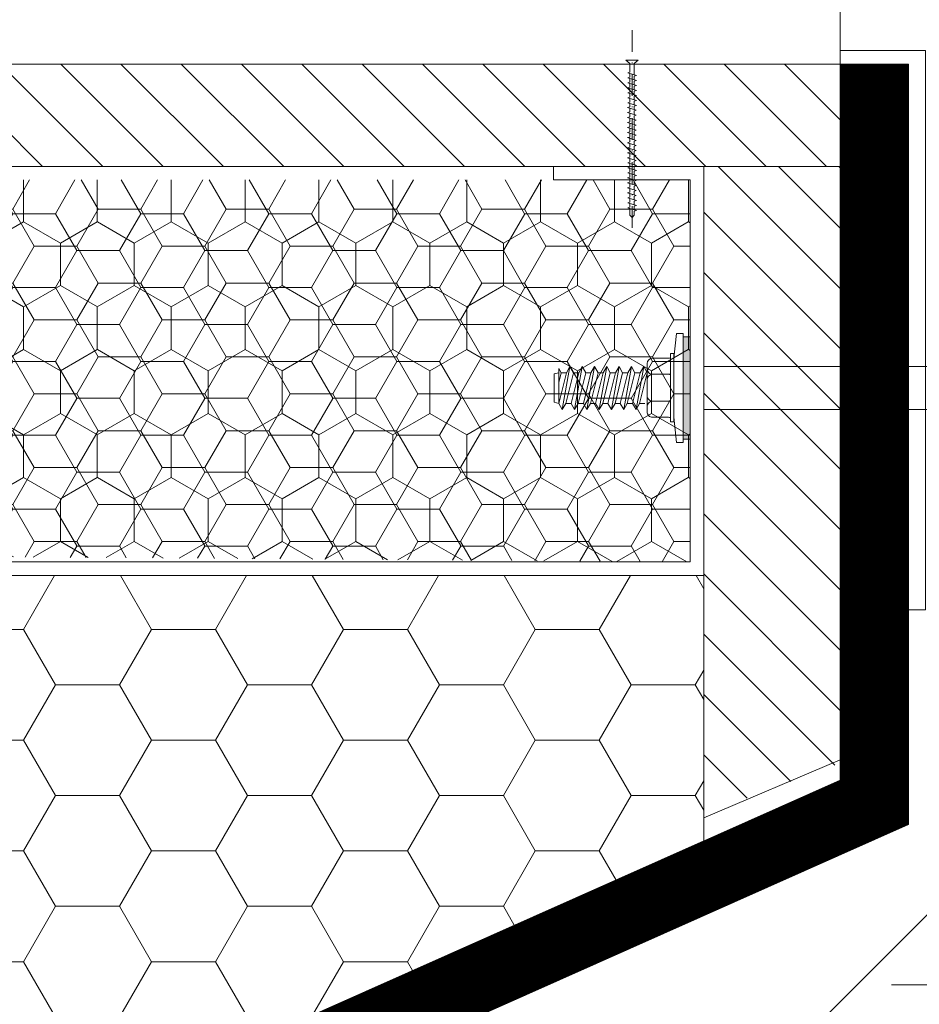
# Model space of a CAD drawing. Header units: millimetres. Extents: x -916886 to 3713765, y -2985421 to 1675785.
# Tile 84 of 656: x -31480 to -31348, y 88170 to 88314. Entities that reach past the tile are written whole.
import ezdxf

# ---------------------------------------------------------------- set-up
doc = ezdxf.new("R2010")
doc.units = ezdxf.units.MM
doc.linetypes.add('CARKOVANA', pattern=[5, 3, -2])
doc.linetypes.add('DASHDOT', pattern=[25.4, 12.7, -6.35, 0, -6.35])
doc.layers.add('_____detaily', color=1, linetype='Continuous')
for name, color, linetype, lineweight in [('A99_N_kce-pohl', 1, 'Continuous', 9), ('A99_N_kce-rez-sil', 6, 'Continuous', 18), ('A99_N_kce-rez-ten', 1, 'Continuous', 9), ('A99_N_kce-rez-ten @ 200 VP1', 1, 'Continuous', 9), ('A99_N_kce-rez-ten @ 200 VP10', 1, 'Continuous', 9), ('A99_N_kce-rez-ten @ 200 VP11', 1, 'Continuous', 9), ('A99_N_kce-rez-ten @ 200 VP12', 1, 'Continuous', 9), ('A99_N_kce-rez-ten @ 200 VP13', 1, 'Continuous', 9), ('A99_N_kce-rez-ten @ 200 VP14', 1, 'Continuous', 9), ('A99_N_kce-rez-ten @ 200 VP15', 1, 'Continuous', 9), ('A99_N_kce-rez-ten @ 200 VP16', 1, 'Continuous', 9), ('A99_N_kce-rez-ten @ 200 VP17', 1, 'Continuous', 9), ('A99_N_kce-rez-ten @ 200 VP18', 1, 'Continuous', 9), ('A99_N_kce-rez-ten @ 200 VP19', 1, 'Continuous', 9), ('A99_N_kce-rez-ten @ 200 VP2', 1, 'Continuous', 9), ('A99_N_kce-rez-ten @ 200 VP20', 1, 'Continuous', 9), ('A99_N_kce-rez-ten @ 200 VP21', 1, 'Continuous', 9), ('A99_N_kce-rez-ten @ 200 VP22', 1, 'Continuous', 9), ('A99_N_kce-rez-ten @ 200 VP23', 1, 'Continuous', 9), ('A99_N_kce-rez-ten @ 200 VP24', 1, 'Continuous', 9), ('A99_N_kce-rez-ten @ 200 VP25', 1, 'Continuous', 9), ('A99_N_kce-rez-ten @ 200 VP26', 1, 'Continuous', 9), ('A99_N_kce-rez-ten @ 200 VP27', 1, 'Continuous', 9), ('A99_N_kce-rez-ten @ 200 VP28', 1, 'Continuous', 9), ('A99_N_kce-rez-ten @ 200 VP3', 1, 'Continuous', 9), ('A99_N_kce-rez-ten @ 200 VP31', 1, 'Continuous', 9), ('A99_N_kce-rez-ten @ 200 VP32', 1, 'Continuous', 9), ('A99_N_kce-rez-ten @ 200 VP33', 1, 'Continuous', 9), ('A99_N_kce-rez-ten @ 200 VP34', 1, 'Continuous', 9), ('A99_N_kce-rez-ten @ 200 VP35', 1, 'Continuous', 9), ('A99_N_kce-rez-ten @ 200 VP36', 1, 'Continuous', 9), ('A99_N_kce-rez-ten @ 200 VP37', 1, 'Continuous', 9), ('A99_N_kce-rez-ten @ 200 VP38', 1, 'Continuous', 9), ('A99_N_kce-rez-ten @ 200 VP39', 1, 'Continuous', 9), ('A99_N_kce-rez-ten @ 200 VP4', 1, 'Continuous', 9), ('A99_N_kce-rez-ten @ 200 VP40', 1, 'Continuous', 9), ('A99_N_kce-rez-ten @ 200 VP41', 1, 'Continuous', 9), ('A99_N_kce-rez-ten @ 200 VP42', 1, 'Continuous', 9), ('A99_N_kce-rez-ten @ 200 VP43', 1, 'Continuous', 9), ('A99_N_kce-rez-ten @ 200 VP44', 1, 'Continuous', 9), ('A99_N_kce-rez-ten @ 200 VP45', 1, 'Continuous', 9), ('A99_N_kce-rez-ten @ 200 VP47', 1, 'Continuous', 9), ('A99_N_kce-rez-ten @ 200 VP48', 1, 'Continuous', 9), ('A99_N_kce-rez-ten @ 200 VP49', 1, 'Continuous', 9), ('A99_N_kce-rez-ten @ 200 VP50', 1, 'Continuous', 9), ('A99_N_kce-rez-ten @ 200 VP6', 1, 'Continuous', 9), ('A99_N_kce-rez-ten @ 200 VP7', 1, 'Continuous', 9), ('A99_N_kce-rez-ten @ 200 VP8', 1, 'Continuous', 9), ('A99_N_kce-rez-ten @ 200 VP9', 1, 'Continuous', 9), ('A99_N_kce-rez-ten @ 200 VPModel', 1, 'Continuous', 9), ('A99_N_sraf', 252, 'Continuous', 0), ('A99_N_znaceni 200', 5, 'Continuous', 5)]:
    doc.layers.add(name, color=color, linetype=linetype, lineweight=lineweight)
pattern_1 = [(270, (173200, 1144337.5), (5.41265875, -9.375), [6.25, -12.5]), (30, (173200, 1144337.5), (5.412658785, 9.37499998), [6.25, -12.5]), (330, (173200, 1144337.5), (10.825317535, -2e-08), [-12.5, 6.25])]
pattern_2 = [(180, (1144337.5, -173200), (-9.375, -5.41265875), [6.25, -12.5]), (300, (1144337.5, -173200), (9.37499998, -5.412658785), [6.25, -12.5]), (240, (1144337.5, -173200), (-2e-08, -10.825317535), [-12.5, 6.25])]
pattern_3 = [(1e-14, (-1144337.5, 173200), (9.375, 5.41265875), [6.25, -12.5]), (120, (-1144337.5, 173200), (-9.37499998, 5.412658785), [6.25, -12.5]), (60, (-1144337.5, 173200), (2e-08, 10.825317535), [-12.5, 6.25])]

# ---------------------------------------------------------------- blocks, each defined once
blk = doc.blocks.new('Befestiger_gross')
at = {"layer": '_____detaily', "linetype": 'Continuous', "lineweight": -2}
for p, q in [((0.53, 0.5), (0, 0)), ((0.53, 0.5), (0, 0)), ((0.53, -0.51), (0, 0)), ((0.53, -0.51), (0, 0)), ((2.14, 0.5), (0.53, 0.5)), ((2.14, 0.5), (0.53, 0.5)), ((0.57, 0.5), (0.56, 0.5)), ((0.56, 0.5), (0.56, 0.5)), ((0.57, 0.5), (0.56, 0.5)), ((0.56, 0.5), (0.56, 0.5)), ((1.67, -1.02), (2.31, 1.02)), ((2.31, 1.01), (2.14, 0.5)), ((2.31, 1.01), (2.46, 0.5)), ((2.31, 1.01), (2.46, 0.5)), ((3.33, 0.5), (2.46, 0.5)), ((3.33, 0.5), (2.46, 0.5)), ((2.86, -1.02), (3.49, 1.02)), ((3.49, 1.01), (3.33, 0.5)), ((3.49, 1.01), (3.65, 0.5)), ((3.49, 1.01), (3.65, 0.5)), ((4.52, 0.5), (3.65, 0.5)), ((4.52, 0.5), (3.65, 0.5)), ((4.04, -1.02), (4.68, 1.02)), ((4.52, 0.5), (4.68, 1.01)), ((4.68, 1.01), (4.83, 0.51)), ((4.68, 1.01), (4.83, 0.51)), ((5.69, 0.51), (4.83, 0.51)), ((5.69, 0.51), (4.83, 0.51)), ((5.22, -0.99), (5.86, 1.05)), ((5.69, 0.51), (5.86, 1.04)), ((5.86, 1.04), (6.02, 0.52)), ((5.86, 1.04), (6.02, 0.52)), ((6.88, 0.52), (6.02, 0.52)), ((6.02, 0.52), (6.02, 0.52)), ((6.88, 0.52), (6.02, 0.52)), ((6.02, 0.52), (6.02, 0.52)), ((6.41, -0.99), (7.05, 1.05)), ((6.88, 0.52), (7.05, 1.04)), ((7.05, 1.04), (7.2, 0.52)), ((7.05, 1.04), (7.2, 0.52)), ((8.07, 0.52), (7.2, 0.52)), ((8.07, 0.52), (7.2, 0.52)), ((7.59, -0.99), (8.23, 1.05)), ((8.07, 0.52), (8.23, 1.04)), ((8.23, 1.04), (8.39, 0.52)), ((8.23, 1.04), (8.39, 0.52)), ((9.26, 0.52), (8.39, 0.52)), ((9.26, 0.52), (8.39, 0.52)), ((8.78, -0.99), (9.42, 1.05)), ((9.26, 0.52), (9.42, 1.04)), ((9.42, 1.04), (9.58, 0.52)), ((9.42, 1.04), (9.58, 0.52)), ((10.46, 0.52), (9.58, 0.52)), ((10.46, 0.52), (9.58, 0.52)), ((9.98, -1.02), (10.62, 1.02)), ((10.62, 1.01), (10.46, 0.52)), ((10.62, 1.01), (10.77, 0.5)), ((10.62, 1.01), (10.77, 0.5)), ((11.64, 0.5), (10.77, 0.5)), ((11.64, 0.5), (10.77, 0.5)), ((11.16, -1.02), (11.8, 1.02)), ((11.8, 1.01), (11.64, 0.5)), ((11.8, 1.01), (11.96, 0.5)), ((11.8, 1.01), (11.96, 0.5)), ((12.83, 0.5), (11.96, 0.5)), ((12.83, 0.5), (11.96, 0.5)), ((12.35, -1.02), (12.99, 1.02)), ((12.99, 1.01), (12.83, 0.5)), ((12.99, 1.01), (13.14, 0.51)), ((12.99, 1.01), (13.14, 0.51)), ((14, 0.51), (13.14, 0.51)), ((14, 0.51), (13.14, 0.51)), ((13.53, -0.99), (14.17, 1.05)), ((14.17, 1.04), (14, 0.51)), ((14.17, 1.04), (14.32, 0.52)), ((14.17, 1.04), (14.32, 0.52)), ((15.19, 0.52), (14.32, 0.52)), ((14.32, 0.52), (14.32, 0.52)), ((15.19, 0.52), (14.32, 0.52)), ((14.32, 0.52), (14.32, 0.52)), ((14.72, -0.99), (15.36, 1.05)), ((15.36, 1.04), (15.19, 0.52)), ((15.36, 1.04), (15.51, 0.52)), ((15.36, 1.04), (15.51, 0.52)), ((16.38, 0.52), (15.51, 0.52)), ((16.38, 0.52), (15.51, 0.52)), ((15.9, -0.99), (16.54, 1.05)), ((16.54, 1.04), (16.38, 0.52)), ((16.54, 1.04), (16.7, 0.52)), ((16.54, 1.04), (16.7, 0.52)), ((17.57, 0.52), (16.7, 0.52)), ((17.57, 0.52), (16.7, 0.52)), ((17.09, -0.99), (17.73, 1.05)), ((17.73, 1.04), (17.57, 0.52)), ((17.73, 1.04), (17.89, 0.52)), ((17.73, 1.04), (17.89, 0.52)), ((18.75, 0.52), (17.89, 0.52)), ((18.75, 0.52), (17.89, 0.52)), ((18.28, -0.99), (18.92, 1.05)), ((18.92, 1.04), (18.75, 0.52)), ((18.92, 1.04), (19.07, 0.54)), ((18.92, 1.04), (19.07, 0.54)), ((19.95, 0.54), (19.07, 0.54)), ((19.95, 0.54), (19.07, 0.54)), ((19.47, -0.98), (20.11, 1.06)), ((20.11, 1.05), (19.95, 0.54)), ((20.11, 1.05), (20.27, 0.54)), ((20.11, 1.05), (20.27, 0.54)), ((21.14, 0.54), (20.27, 0.54)), ((20.27, 0.54), (20.27, 0.54)), ((21.14, 0.54), (20.27, 0.54)), ((20.27, 0.54), (20.27, 0.54)), ((20.66, -0.98), (21.3, 1.06)), ((21.3, 1.05), (21.14, 0.54)), ((21.3, 1.05), (21.46, 0.54)), ((21.3, 1.05), (21.46, 0.54)), ((22.32, 0.54), (21.46, 0.54)), ((22.32, 0.54), (21.46, 0.54)), ((21.85, -0.98), (22.49, 1.06)), ((22.49, 1.05), (22.32, 0.54)), ((22.49, 1.05), (22.64, 0.54)), ((22.49, 1.05), (22.64, 0.54)), ((23.51, 0.54), (22.64, 0.54)), ((23.51, 0.54), (22.64, 0.54)), ((23.04, -0.98), (23.67, 1.06)), ((23.67, 1.05), (23.51, 0.54)), ((23.67, 1.05), (23.83, 0.54)), ((23.67, 1.05), (23.83, 0.54)), ((24.7, 0.54), (23.83, 0.54)), ((24.7, 0.54), (23.83, 0.54)), ((24.22, -0.98), (24.86, 1.06)), ((24.86, 1.05), (24.7, 0.54)), ((24.86, 1.05), (25.02, 0.54)), ((24.86, 1.05), (25.02, 0.54)), ((25.88, 0.54), (25.02, 0.54)), ((25.88, 0.54), (25.02, 0.54)), ((25.41, -0.99), (26.05, 1.06)), ((26.05, 1.05), (25.88, 0.54)), ((26.05, 1.05), (26.2, 0.54)), ((26.05, 1.05), (26.2, 0.54)), ((27.04, 0.54), (26.2, 0.54)), ((27.04, 0.54), (26.2, 0.54)), ((26.55, -1.02), (27.19, 1.03)), ((27.19, 1.02), (27.04, 0.54)), ((27.19, 1.02), (27.34, 0.5)), ((27.19, 1.02), (27.34, 0.5)), ((28.21, 0.5), (27.34, 0.5)), ((28.21, 0.5), (27.34, 0.5)), ((27.74, -1.02), (28.38, 1.03)), ((28.38, 1.02), (28.21, 0.5)), ((28.38, 1.02), (28.53, 0.5)), ((28.38, 1.02), (28.53, 0.5)), ((29.4, 0.5), (28.53, 0.5)), ((28.53, 0.5), (28.53, 0.5)), ((29.4, 0.5), (28.53, 0.5)), ((28.53, 0.5), (28.53, 0.5)), ((28.92, -1.02), (29.56, 1.03)), ((29.56, 1.02), (29.4, 0.5)), ((29.56, 1.02), (29.72, 0.5)), ((29.56, 1.02), (29.72, 0.5)), ((30.59, 0.5), (29.72, 0.5)), ((30.59, 0.5), (29.72, 0.5)), ((30.11, -1.02), (30.75, 1.03)), ((30.75, 1.02), (30.59, 0.5)), ((30.75, 1.02), (30.91, 0.5)), ((30.75, 1.02), (30.91, 0.5)), ((31.77, 0.5), (30.91, 0.5)), ((31.77, 0.5), (30.91, 0.5)), ((31.3, -1.02), (31.94, 1.03)), ((31.94, 1.02), (31.77, 0.5)), ((31.94, 1.02), (32.09, 0.5)), ((31.94, 1.02), (32.09, 0.5)), ((32.96, 0.5), (32.09, 0.5)), ((32.96, 0.5), (32.09, 0.5)), ((32.49, -1.02), (33.12, 1.03)), ((33.12, 1.02), (32.96, 0.5)), ((33.12, 1.02), (33.28, 0.5)), ((33.12, 1.02), (33.28, 0.5)), ((34.15, 0.5), (33.28, 0.5)), ((34.15, 0.5), (33.28, 0.5)), ((33.67, -1.02), (34.31, 1.03)), ((34.31, 1.02), (34.15, 0.5)), ((34.31, 1.02), (34.47, 0.5)), ((34.31, 1.02), (34.47, 0.5)), ((36.49, 0.5), (34.47, 0.5)), ((36.49, 0.5), (34.47, 0.5)), ((36.49, 0.5), (37.27, 1.44)), ((36.49, 0.5), (37.27, 1.44)), ((37.27, -1.44), (37.27, 1.44)), ((37.27, -1.44), (37.27, 1.44)), ((1.51, -0.51), (0.53, -0.51)), ((1.51, -0.51), (0.53, -0.51)), ((1.51, -0.51), (1.67, -1.02)), ((1.51, -0.51), (1.67, -1.02)), ((1.67, -1.02), (1.83, -0.51)), ((2.7, -0.51), (1.83, -0.51)), ((2.7, -0.51), (1.83, -0.51)), ((2.7, -0.51), (2.85, -1.02)), ((2.7, -0.51), (2.85, -1.02)), ((2.85, -1.02), (3.01, -0.51)), ((3.89, -0.51), (3.01, -0.51)), ((3.89, -0.51), (3.01, -0.51)), ((3.89, -0.51), (4.04, -1.02)), ((3.89, -0.51), (4.04, -1.02)), ((4.21, -0.49), (4.04, -1.02)), ((5.06, -0.49), (4.21, -0.49)), ((5.06, -0.49), (4.21, -0.49)), ((5.06, -0.49), (5.22, -0.99)), ((5.06, -0.49), (5.22, -0.99)), ((5.38, -0.49), (5.22, -0.99)), ((6.25, -0.49), (5.38, -0.49)), ((6.25, -0.49), (5.38, -0.49)), ((6.25, -0.49), (6.4, -0.99)), ((6.25, -0.49), (6.4, -0.99)), ((6.57, -0.49), (6.4, -0.99)), ((7.44, -0.49), (6.57, -0.49)), ((7.44, -0.49), (6.57, -0.49)), ((7.44, -0.49), (7.59, -0.99)), ((7.44, -0.49), (7.59, -0.99)), ((7.75, -0.49), (7.59, -0.99)), ((8.63, -0.49), (7.75, -0.49)), ((8.63, -0.49), (7.75, -0.49)), ((8.63, -0.49), (8.78, -0.99)), ((8.63, -0.49), (8.78, -0.99)), ((8.94, -0.49), (8.78, -0.99)), ((9.81, -0.49), (8.94, -0.49)), ((9.81, -0.49), (8.94, -0.49)), ((9.81, -0.49), (9.97, -1.02)), ((9.81, -0.49), (9.97, -1.02)), ((10.14, -0.51), (9.97, -1.02)), ((11.01, -0.51), (10.14, -0.51)), ((11.01, -0.51), (10.14, -0.51)), ((11.01, -0.51), (11.16, -1.02)), ((11.01, -0.51), (11.16, -1.02)), ((11.32, -0.51), (11.16, -1.02)), ((12.19, -0.51), (11.32, -0.51)), ((12.19, -0.51), (11.32, -0.51)), ((12.19, -0.51), (12.35, -1.02)), ((12.19, -0.51), (12.35, -1.02)), ((12.54, -0.49), (12.35, -1.02)), ((13.37, -0.49), (12.54, -0.49)), ((13.37, -0.49), (12.54, -0.49)), ((13.37, -0.49), (13.53, -0.99)), ((13.37, -0.49), (13.53, -0.99)), ((13.69, -0.49), (13.53, -0.99)), ((14.56, -0.49), (13.69, -0.49)), ((14.56, -0.49), (13.69, -0.49)), ((14.56, -0.49), (14.71, -0.99)), ((14.56, -0.49), (14.71, -0.99)), ((14.88, -0.49), (14.71, -0.99)), ((15.75, -0.49), (14.88, -0.49)), ((15.75, -0.49), (14.88, -0.49)), ((15.75, -0.49), (15.9, -0.99)), ((15.75, -0.49), (15.9, -0.99)), ((16.06, -0.49), (15.9, -0.99)), ((16.93, -0.49), (16.06, -0.49)), ((16.93, -0.49), (16.06, -0.49)), ((16.93, -0.49), (17.09, -0.99)), ((16.93, -0.49), (17.09, -0.99)), ((17.25, -0.49), (17.09, -0.99)), ((18.12, -0.49), (17.25, -0.49)), ((18.12, -0.49), (17.25, -0.49)), ((18.12, -0.49), (18.28, -0.99)), ((18.12, -0.49), (18.28, -0.99)), ((18.44, -0.47), (18.28, -0.99)), ((19.32, -0.47), (18.44, -0.47)), ((19.32, -0.47), (18.44, -0.47)), ((19.32, -0.47), (19.47, -0.98)), ((19.32, -0.47), (19.47, -0.98)), ((19.63, -0.47), (19.47, -0.98)), ((20.5, -0.47), (19.63, -0.47)), ((20.5, -0.47), (19.63, -0.47)), ((20.5, -0.47), (20.66, -0.98)), ((20.5, -0.47), (20.66, -0.98)), ((20.82, -0.47), (20.66, -0.98)), ((21.69, -0.47), (20.82, -0.47)), ((21.69, -0.47), (20.82, -0.47)), ((21.69, -0.47), (21.85, -0.98)), ((21.69, -0.47), (21.85, -0.98)), ((22.01, -0.47), (21.85, -0.98)), ((22.88, -0.47), (22.01, -0.47)), ((22.88, -0.47), (22.01, -0.47)), ((22.88, -0.47), (23.03, -0.98)), ((22.88, -0.47), (23.03, -0.98)), ((23.19, -0.47), (23.03, -0.98)), ((24.07, -0.47), (23.19, -0.47)), ((24.07, -0.47), (23.19, -0.47)), ((24.07, -0.47), (24.22, -0.98)), ((24.07, -0.47), (24.22, -0.98)), ((24.38, -0.47), (24.22, -0.98)), ((25.25, -0.47), (24.38, -0.47)), ((25.25, -0.47), (24.38, -0.47)), ((25.25, -0.47), (25.41, -0.98)), ((25.25, -0.47), (25.41, -0.98)), ((25.56, -0.51), (25.41, -0.98)), ((26.39, -0.51), (25.56, -0.51)), ((26.39, -0.51), (25.56, -0.51)), ((26.39, -0.51), (26.55, -1.01)), ((26.39, -0.51), (26.55, -1.01)), ((26.71, -0.51), (26.55, -1.01)), ((27.58, -0.51), (26.71, -0.51)), ((27.58, -0.51), (26.71, -0.51)), ((27.58, -0.51), (27.73, -1.01)), ((27.58, -0.51), (27.73, -1.01)), ((27.9, -0.51), (27.73, -1.01)), ((28.77, -0.51), (27.9, -0.51)), ((28.77, -0.51), (27.9, -0.51)), ((28.77, -0.51), (28.92, -1.01)), ((28.77, -0.51), (28.92, -1.01)), ((29.08, -0.51), (28.92, -1.01)), ((29.95, -0.51), (29.08, -0.51)), ((29.95, -0.51), (29.08, -0.51)), ((29.95, -0.51), (30.11, -1.02)), ((29.95, -0.51), (30.11, -1.02)), ((30.27, -0.51), (30.11, -1.02)), ((31.14, -0.51), (30.27, -0.51)), ((31.14, -0.51), (30.27, -0.51)), ((31.14, -0.51), (31.3, -1.02)), ((31.14, -0.51), (31.3, -1.02)), ((31.46, -0.51), (31.3, -1.02)), ((32.33, -0.51), (31.46, -0.51)), ((32.33, -0.51), (31.46, -0.51)), ((32.33, -0.51), (32.49, -1.02)), ((32.33, -0.51), (32.49, -1.02)), ((32.64, -0.51), (32.49, -1.02)), ((33.52, -0.51), (32.64, -0.51)), ((33.52, -0.51), (32.64, -0.51)), ((33.52, -0.51), (33.67, -1.02)), ((33.52, -0.51), (33.67, -1.02)), ((33.83, -0.5), (33.67, -1.02)), ((36.51, -0.5), (33.83, -0.5)), ((36.51, -0.5), (33.83, -0.5)), ((36.51, -0.5), (37.27, -1.44)), ((36.51, -0.5), (37.27, -1.44))]:
    blk.add_line(p, q, dxfattribs=at)
blk = doc.blocks.new('*U2601')
at = {"layer": 'A99_N_kce-rez-ten @ 200 VP1', "linetype": 'Continuous', "lineweight": 0}
h = blk.add_hatch(dxfattribs=at)
h.set_pattern_fill('HONEY', color=1, scale=0.25, angle=180, style=2)
h.set_pattern_definition(pattern_1)
h.paths.add_polyline_path([(-31382, 88234.5), (-31518, 88235.5), (-31518, 88290.5), (-31382, 88290.5)])
at = {"layer": 'A99_N_kce-rez-ten @ 200 VP10', "linetype": 'Continuous', "lineweight": 0}
h = blk.add_hatch(dxfattribs=at)
h.set_pattern_fill('HONEY', color=1, scale=0.25, angle=180, style=2)
h.set_pattern_definition(pattern_1)
h.paths.add_polyline_path([(-31382, 88234.5), (-31518, 88235.5), (-31518, 88290.5), (-31382, 88290.5)])
at = {"layer": 'A99_N_kce-rez-ten @ 200 VP11', "linetype": 'Continuous', "lineweight": 0}
h = blk.add_hatch(dxfattribs=at)
h.set_pattern_fill('HONEY', color=1, scale=0.25, angle=180, style=2)
h.set_pattern_definition(pattern_2)
h.paths.add_polyline_path([(-31382, 88234.5), (-31518, 88235.5), (-31518, 88290.5), (-31382, 88290.5)])
at = {"layer": 'A99_N_kce-rez-ten @ 200 VP12', "linetype": 'Continuous', "lineweight": 0}
h = blk.add_hatch(dxfattribs=at)
h.set_pattern_fill('HONEY', color=1, scale=0.25, angle=180, style=2)
h.set_pattern_definition(pattern_1)
h.paths.add_polyline_path([(-31382, 88234.5), (-31518, 88235.5), (-31518, 88290.5), (-31382, 88290.5)])
at = {"layer": 'A99_N_kce-rez-ten @ 200 VP13', "linetype": 'Continuous', "lineweight": 0}
h = blk.add_hatch(dxfattribs=at)
h.set_pattern_fill('HONEY', color=1, scale=0.25, angle=180, style=2)
h.set_pattern_definition(pattern_1)
h.paths.add_polyline_path([(-31382, 88234.5), (-31518, 88235.5), (-31518, 88290.5), (-31382, 88290.5)])
at = {"layer": 'A99_N_kce-rez-ten @ 200 VP14', "linetype": 'Continuous', "lineweight": 0}
h = blk.add_hatch(dxfattribs=at)
h.set_pattern_fill('HONEY', color=1, scale=0.25, angle=180, style=2)
h.set_pattern_definition(pattern_2)
h.paths.add_polyline_path([(-31382, 88234.5), (-31518, 88235.5), (-31518, 88290.5), (-31382, 88290.5)])
at = {"layer": 'A99_N_kce-rez-ten @ 200 VP15', "linetype": 'Continuous', "lineweight": 0}
h = blk.add_hatch(dxfattribs=at)
h.set_pattern_fill('HONEY', color=1, scale=0.25, angle=180, style=2)
h.set_pattern_definition(pattern_1)
h.paths.add_polyline_path([(-31382, 88234.5), (-31518, 88235.5), (-31518, 88290.5), (-31382, 88290.5)])
at = {"layer": 'A99_N_kce-rez-ten @ 200 VP16', "linetype": 'Continuous', "lineweight": 0}
h = blk.add_hatch(dxfattribs=at)
h.set_pattern_fill('HONEY', color=1, scale=0.25, angle=180, style=2)
h.set_pattern_definition(pattern_3)
h.paths.add_polyline_path([(-31382, 88234.5), (-31518, 88235.5), (-31518, 88290.5), (-31382, 88290.5)])
at = {"layer": 'A99_N_kce-rez-ten @ 200 VP17', "linetype": 'Continuous', "lineweight": 0}
h = blk.add_hatch(dxfattribs=at)
h.set_pattern_fill('HONEY', color=1, scale=0.25, angle=180, style=2)
h.set_pattern_definition(pattern_2)
h.paths.add_polyline_path([(-31382, 88234.5), (-31518, 88235.5), (-31518, 88290.5), (-31382, 88290.5)])
at = {"layer": 'A99_N_kce-rez-ten @ 200 VP18', "linetype": 'Continuous', "lineweight": 0}
h = blk.add_hatch(dxfattribs=at)
h.set_pattern_fill('HONEY', color=1, scale=0.25, angle=180, style=2)
h.set_pattern_definition(pattern_1)
h.paths.add_polyline_path([(-31382, 88234.5), (-31518, 88235.5), (-31518, 88290.5), (-31382, 88290.5)])
at = {"layer": 'A99_N_kce-rez-ten @ 200 VP19', "linetype": 'Continuous', "lineweight": 0}
h = blk.add_hatch(dxfattribs=at)
h.set_pattern_fill('HONEY', color=1, scale=0.25, angle=180, style=2)
h.set_pattern_definition(pattern_1)
h.paths.add_polyline_path([(-31382, 88234.5), (-31518, 88235.5), (-31518, 88290.5), (-31382, 88290.5)])
at = {"layer": 'A99_N_kce-rez-ten @ 200 VP2', "linetype": 'Continuous', "lineweight": 0}
h = blk.add_hatch(dxfattribs=at)
h.set_pattern_fill('HONEY', color=1, scale=0.25, angle=180, style=2)
h.set_pattern_definition(pattern_1)
h.paths.add_polyline_path([(-31382, 88234.5), (-31518, 88235.5), (-31518, 88290.5), (-31382, 88290.5)])
at = {"layer": 'A99_N_kce-rez-ten @ 200 VP20', "linetype": 'Continuous', "lineweight": 0}
h = blk.add_hatch(dxfattribs=at)
h.set_pattern_fill('HONEY', color=1, scale=0.25, angle=180, style=2)
h.set_pattern_definition(pattern_3)
h.paths.add_polyline_path([(-31382, 88234.5), (-31518, 88235.5), (-31518, 88290.5), (-31382, 88290.5)])
at = {"layer": 'A99_N_kce-rez-ten @ 200 VP21', "linetype": 'Continuous', "lineweight": 0}
h = blk.add_hatch(dxfattribs=at)
h.set_pattern_fill('HONEY', color=1, scale=0.25, angle=180, style=2)
h.set_pattern_definition(pattern_2)
h.paths.add_polyline_path([(-31382, 88234.5), (-31518, 88235.5), (-31518, 88290.5), (-31382, 88290.5)])
at = {"layer": 'A99_N_kce-rez-ten @ 200 VP22', "linetype": 'Continuous', "lineweight": 0}
h = blk.add_hatch(dxfattribs=at)
h.set_pattern_fill('HONEY', color=1, scale=0.25, angle=180, style=2)
h.set_pattern_definition(pattern_1)
h.paths.add_polyline_path([(-31382, 88234.5), (-31518, 88235.5), (-31518, 88290.5), (-31382, 88290.5)])
at = {"layer": 'A99_N_kce-rez-ten @ 200 VP23', "linetype": 'Continuous', "lineweight": 0}
h = blk.add_hatch(dxfattribs=at)
h.set_pattern_fill('HONEY', color=1, scale=0.25, angle=180, style=2)
h.set_pattern_definition(pattern_1)
h.paths.add_polyline_path([(-31382, 88234.5), (-31518, 88235.5), (-31518, 88290.5), (-31382, 88290.5)])
at = {"layer": 'A99_N_kce-rez-ten @ 200 VP24', "linetype": 'Continuous', "lineweight": 0}
h = blk.add_hatch(dxfattribs=at)
h.set_pattern_fill('HONEY', color=1, scale=0.25, angle=180, style=2)
h.set_pattern_definition(pattern_1)
h.paths.add_polyline_path([(-31382, 88234.5), (-31518, 88235.5), (-31518, 88290.5), (-31382, 88290.5)])
at = {"layer": 'A99_N_kce-rez-ten @ 200 VP25', "linetype": 'Continuous', "lineweight": 0}
h = blk.add_hatch(dxfattribs=at)
h.set_pattern_fill('HONEY', color=1, scale=0.25, angle=180, style=2)
h.set_pattern_definition(pattern_3)
h.paths.add_polyline_path([(-31382, 88234.5), (-31518, 88235.5), (-31518, 88290.5), (-31382, 88290.5)])
at = {"layer": 'A99_N_kce-rez-ten @ 200 VP26', "linetype": 'Continuous', "lineweight": 0}
h = blk.add_hatch(dxfattribs=at)
h.set_pattern_fill('HONEY', color=1, scale=0.25, angle=180, style=2)
h.set_pattern_definition(pattern_1)
h.paths.add_polyline_path([(-31382, 88234.5), (-31518, 88235.5), (-31518, 88290.5), (-31382, 88290.5)])
at = {"layer": 'A99_N_kce-rez-ten @ 200 VP27', "linetype": 'Continuous', "lineweight": 0}
h = blk.add_hatch(dxfattribs=at)
h.set_pattern_fill('HONEY', color=1, scale=0.25, angle=180, style=2)
h.set_pattern_definition(pattern_1)
h.paths.add_polyline_path([(-31382, 88234.5), (-31518, 88235.5), (-31518, 88290.5), (-31382, 88290.5)])
at = {"layer": 'A99_N_kce-rez-ten @ 200 VP28', "linetype": 'Continuous', "lineweight": 0}
h = blk.add_hatch(dxfattribs=at)
h.set_pattern_fill('HONEY', color=1, scale=0.25, angle=180, style=2)
h.set_pattern_definition(pattern_1)
h.paths.add_polyline_path([(-31382, 88234.5), (-31518, 88235.5), (-31518, 88290.5), (-31382, 88290.5)])
at = {"layer": 'A99_N_kce-rez-ten @ 200 VP3', "linetype": 'Continuous', "lineweight": 0}
h = blk.add_hatch(dxfattribs=at)
h.set_pattern_fill('HONEY', color=1, scale=0.25, angle=180, style=2)
h.set_pattern_definition(pattern_1)
h.paths.add_polyline_path([(-31382, 88234.5), (-31518, 88235.5), (-31518, 88290.5), (-31382, 88290.5)])
at = {"layer": 'A99_N_kce-rez-ten @ 200 VP31', "linetype": 'Continuous', "lineweight": 0}
h = blk.add_hatch(dxfattribs=at)
h.set_pattern_fill('HONEY', color=1, scale=0.25, angle=180, style=2)
h.set_pattern_definition(pattern_1)
h.paths.add_polyline_path([(-31382, 88234.5), (-31518, 88235.5), (-31518, 88290.5), (-31382, 88290.5)])
at = {"layer": 'A99_N_kce-rez-ten @ 200 VP32', "linetype": 'Continuous', "lineweight": 0}
h = blk.add_hatch(dxfattribs=at)
h.set_pattern_fill('HONEY', color=1, scale=0.25, angle=180, style=2)
h.set_pattern_definition(pattern_1)
h.paths.add_polyline_path([(-31382, 88234.5), (-31518, 88235.5), (-31518, 88290.5), (-31382, 88290.5)])
at = {"layer": 'A99_N_kce-rez-ten @ 200 VP33', "linetype": 'Continuous', "lineweight": 0}
h = blk.add_hatch(dxfattribs=at)
h.set_pattern_fill('HONEY', color=1, scale=0.25, angle=180, style=2)
h.set_pattern_definition(pattern_1)
h.paths.add_polyline_path([(-31382, 88234.5), (-31518, 88235.5), (-31518, 88290.5), (-31382, 88290.5)])
at = {"layer": 'A99_N_kce-rez-ten @ 200 VP34', "linetype": 'Continuous', "lineweight": 0}
h = blk.add_hatch(dxfattribs=at)
h.set_pattern_fill('HONEY', color=1, scale=0.25, angle=180, style=2)
h.set_pattern_definition(pattern_1)
h.paths.add_polyline_path([(-31382, 88234.5), (-31518, 88235.5), (-31518, 88290.5), (-31382, 88290.5)])
at = {"layer": 'A99_N_kce-rez-ten @ 200 VP35', "linetype": 'Continuous', "lineweight": 0}
h = blk.add_hatch(dxfattribs=at)
h.set_pattern_fill('HONEY', color=1, scale=0.25, angle=180, style=2)
h.set_pattern_definition(pattern_1)
h.paths.add_polyline_path([(-31382, 88234.5), (-31518, 88235.5), (-31518, 88290.5), (-31382, 88290.5)])
at = {"layer": 'A99_N_kce-rez-ten @ 200 VP36', "linetype": 'Continuous', "lineweight": 0}
h = blk.add_hatch(dxfattribs=at)
h.set_pattern_fill('HONEY', color=1, scale=0.25, angle=180, style=2)
h.set_pattern_definition(pattern_1)
h.paths.add_polyline_path([(-31382, 88234.5), (-31518, 88235.5), (-31518, 88290.5), (-31382, 88290.5)])
at = {"layer": 'A99_N_kce-rez-ten @ 200 VP37', "linetype": 'Continuous', "lineweight": 0}
h = blk.add_hatch(dxfattribs=at)
h.set_pattern_fill('HONEY', color=1, scale=0.25, angle=180, style=2)
h.set_pattern_definition(pattern_1)
h.paths.add_polyline_path([(-31382, 88234.5), (-31518, 88235.5), (-31518, 88290.5), (-31382, 88290.5)])
at = {"layer": 'A99_N_kce-rez-ten @ 200 VP38', "linetype": 'Continuous', "lineweight": 0}
h = blk.add_hatch(dxfattribs=at)
h.set_pattern_fill('HONEY', color=1, scale=0.25, angle=180, style=2)
h.set_pattern_definition(pattern_1)
h.paths.add_polyline_path([(-31382, 88234.5), (-31518, 88235.5), (-31518, 88290.5), (-31382, 88290.5)])
at = {"layer": 'A99_N_kce-rez-ten @ 200 VP39', "linetype": 'Continuous', "lineweight": 0}
h = blk.add_hatch(dxfattribs=at)
h.set_pattern_fill('HONEY', color=1, scale=0.25, angle=180, style=2)
h.set_pattern_definition(pattern_1)
h.paths.add_polyline_path([(-31382, 88234.5), (-31518, 88235.5), (-31518, 88290.5), (-31382, 88290.5)])
at = {"layer": 'A99_N_kce-rez-ten @ 200 VP4', "linetype": 'Continuous', "lineweight": 0}
h = blk.add_hatch(dxfattribs=at)
h.set_pattern_fill('HONEY', color=1, scale=0.25, angle=180, style=2)
h.set_pattern_definition(pattern_1)
h.paths.add_polyline_path([(-31382, 88234.5), (-31518, 88235.5), (-31518, 88290.5), (-31382, 88290.5)])
at = {"layer": 'A99_N_kce-rez-ten @ 200 VP40', "linetype": 'Continuous', "lineweight": 0}
h = blk.add_hatch(dxfattribs=at)
h.set_pattern_fill('HONEY', color=1, scale=0.25, angle=180, style=2)
h.set_pattern_definition(pattern_1)
h.paths.add_polyline_path([(-31382, 88234.5), (-31518, 88235.5), (-31518, 88290.5), (-31382, 88290.5)])
at = {"layer": 'A99_N_kce-rez-ten @ 200 VP41', "linetype": 'Continuous', "lineweight": 0}
h = blk.add_hatch(dxfattribs=at)
h.set_pattern_fill('HONEY', color=1, scale=0.25, angle=180, style=2)
h.set_pattern_definition(pattern_1)
h.paths.add_polyline_path([(-31382, 88234.5), (-31518, 88235.5), (-31518, 88290.5), (-31382, 88290.5)])
at = {"layer": 'A99_N_kce-rez-ten @ 200 VP42', "linetype": 'Continuous', "lineweight": 0}
h = blk.add_hatch(dxfattribs=at)
h.set_pattern_fill('HONEY', color=1, scale=0.25, angle=180, style=2)
h.set_pattern_definition(pattern_1)
h.paths.add_polyline_path([(-31382, 88234.5), (-31518, 88235.5), (-31518, 88290.5), (-31382, 88290.5)])
at = {"layer": 'A99_N_kce-rez-ten @ 200 VP43', "linetype": 'Continuous', "lineweight": 0}
h = blk.add_hatch(dxfattribs=at)
h.set_pattern_fill('HONEY', color=1, scale=0.25, angle=180, style=2)
h.set_pattern_definition(pattern_1)
h.paths.add_polyline_path([(-31382, 88234.5), (-31518, 88235.5), (-31518, 88290.5), (-31382, 88290.5)])
at = {"layer": 'A99_N_kce-rez-ten @ 200 VP44', "linetype": 'Continuous', "lineweight": 0}
h = blk.add_hatch(dxfattribs=at)
h.set_pattern_fill('HONEY', color=1, scale=0.25, angle=180, style=2)
h.set_pattern_definition(pattern_1)
h.paths.add_polyline_path([(-31382, 88234.5), (-31518, 88235.5), (-31518, 88290.5), (-31382, 88290.5)])
at = {"layer": 'A99_N_kce-rez-ten @ 200 VP45', "linetype": 'Continuous', "lineweight": 0}
h = blk.add_hatch(dxfattribs=at)
h.set_pattern_fill('HONEY', color=1, scale=0.25, angle=180, style=2)
h.set_pattern_definition([(180, (1144337.5, -173200), (-9.375, -5.41265875), [6.25, -12.5]), (300, (1144337.5, -173200), (9.37499998, -5.412658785), [6.25, -12.5]), (240, (1144337.5, -173200), (-2e-08, -10.825317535), [-12.5, 6.25])])
h.paths.add_polyline_path([(-31382, 88234.5), (-31518, 88235.5), (-31518, 88290.5), (-31382, 88290.5)])
at = {"layer": 'A99_N_kce-rez-ten @ 200 VP47', "linetype": 'Continuous', "lineweight": 0}
h = blk.add_hatch(dxfattribs=at)
h.set_pattern_fill('HONEY', color=1, scale=0.25, angle=180, style=2)
h.set_pattern_definition(pattern_3)
h.paths.add_polyline_path([(-31382, 88234.5), (-31518, 88235.5), (-31518, 88290.5), (-31382, 88290.5)])
at = {"layer": 'A99_N_kce-rez-ten @ 200 VP48', "linetype": 'Continuous', "lineweight": 0}
h = blk.add_hatch(dxfattribs=at)
h.set_pattern_fill('HONEY', color=1, scale=0.25, angle=180, style=2)
h.set_pattern_definition(pattern_1)
h.paths.add_polyline_path([(-31382, 88234.5), (-31518, 88235.5), (-31518, 88290.5), (-31382, 88290.5)])
at = {"layer": 'A99_N_kce-rez-ten @ 200 VP49', "linetype": 'Continuous', "lineweight": 0}
h = blk.add_hatch(dxfattribs=at)
h.set_pattern_fill('HONEY', color=1, scale=0.25, angle=180, style=2)
h.set_pattern_definition(pattern_1)
h.paths.add_polyline_path([(-31382, 88234.5), (-31518, 88235.5), (-31518, 88290.5), (-31382, 88290.5)])
at = {"layer": 'A99_N_kce-rez-ten @ 200 VP50', "linetype": 'Continuous', "lineweight": 0}
h = blk.add_hatch(dxfattribs=at)
h.set_pattern_fill('HONEY', color=1, scale=0.25, angle=180, style=2)
h.set_pattern_definition(pattern_1)
h.paths.add_polyline_path([(-31382, 88234.5), (-31518, 88235.5), (-31518, 88290.5), (-31382, 88290.5)])
at = {"layer": 'A99_N_kce-rez-ten @ 200 VP6', "linetype": 'Continuous', "lineweight": 0}
h = blk.add_hatch(dxfattribs=at)
h.set_pattern_fill('HONEY', color=1, scale=0.25, angle=180, style=2)
h.set_pattern_definition(pattern_1)
h.paths.add_polyline_path([(-31382, 88234.5), (-31518, 88235.5), (-31518, 88290.5), (-31382, 88290.5)])
at = {"layer": 'A99_N_kce-rez-ten @ 200 VP7', "linetype": 'Continuous', "lineweight": 0}
h = blk.add_hatch(dxfattribs=at)
h.set_pattern_fill('HONEY', color=1, scale=0.25, angle=180, style=2)
h.set_pattern_definition(pattern_1)
h.paths.add_polyline_path([(-31382, 88234.5), (-31518, 88235.5), (-31518, 88290.5), (-31382, 88290.5)])
at = {"layer": 'A99_N_kce-rez-ten @ 200 VP8', "linetype": 'Continuous', "lineweight": 0}
h = blk.add_hatch(dxfattribs=at)
h.set_pattern_fill('HONEY', color=1, scale=0.25, angle=180, style=2)
h.set_pattern_definition(pattern_1)
h.paths.add_polyline_path([(-31382, 88234.5), (-31518, 88235.5), (-31518, 88290.5), (-31382, 88290.5)])
at = {"layer": 'A99_N_kce-rez-ten @ 200 VP9', "linetype": 'Continuous', "lineweight": 0}
h = blk.add_hatch(dxfattribs=at)
h.set_pattern_fill('HONEY', color=1, scale=0.25, angle=180, style=2)
h.set_pattern_definition(pattern_1)
h.paths.add_polyline_path([(-31382, 88234.5), (-31518, 88235.5), (-31518, 88290.5), (-31382, 88290.5)])
at = {"layer": 'A99_N_kce-rez-ten @ 200 VPModel', "linetype": 'Continuous', "lineweight": 0}
h = blk.add_hatch(dxfattribs=at)
h.set_pattern_fill('HONEY', color=1, scale=0.25, angle=180, style=2)
h.set_pattern_definition([(270, (173200, 1144337.5), (5.41265875, -9.375), [6.25, -12.5]), (30, (173200, 1144337.5), (5.412658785, 9.37499998), [6.25, -12.5]), (330, (173200, 1144337.5), (10.825317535, -2e-08), [-12.5, 6.25])])
h.paths.add_polyline_path([(-31382, 88234.5), (-31518, 88235.5), (-31518, 88290.5), (-31382, 88290.5)])

msp = doc.modelspace()

# ---------------------------------------------------------------- hatches: boundary and pattern name
at = {"layer": 'A99_N_kce-rez-ten', "lineweight": 0, "transparency": 33554562}
h = msp.add_hatch(dxfattribs=at)
h.set_pattern_fill('ANSI31', color=1, scale=50, angle=180)
h.set_pattern_definition([(315, (-35940, 128234.6666), (4.4194174, 4.4194174), [])])
h.paths.add_polyline_path([(-31360, 88292.5), (-31520, 88292.5), (-31520, 88307.5), (-31360, 88307.5)])
h = msp.add_hatch(dxfattribs=at)
h.set_pattern_fill('ANSI31', color=1, scale=50, angle=180)
h.set_pattern_definition([(315, (-35940, 128307.1666), (4.4194174, 4.4194174), [])])
h.paths.add_polyline_path([(-31380, 88197.5), (-31380, 88292.5), (-31360, 88292.5), (-31360, 88205)])
at = {"layer": 'A99_N_kce-rez-ten', "lineweight": 0}
msp.add_hatch(color=1, dxfattribs=at).paths.add_polyline_path([(-31383, 88267.5), (-31383, 88252.5), (-31382, 88252.5), (-31382, 88267.5)])
at = {"layer": 'A99_N_sraf', "lineweight": 0, "transparency": 33554562}
h = msp.add_hatch(dxfattribs=at)
h.set_pattern_fill('HONEY', color=1, scale=75, angle=180)
h.set_pattern_definition([(180, (173200, 127350), (-14.0625, -8.11898812), [9.375, -18.75]), (300, (173200, 127350), (14.06249997, -8.11898818), [9.375, -18.75]), (240, (173200, 127350), (-3e-08, -16.2379763), [-18.75, 9.375])])
h.paths.add_polyline_path([(-31380, 88232.5), (-31379.99, 88193.59), (-31535.46, 88124.35), (-31546.94, 88203.5), (-31520, 88232.5)])

# ---------------------------------------------------------------- linework, layer by layer
at = {"layer": 'A99_N_kce-pohl', "lineweight": 5}
for points in [[(-31360, 88309.5), (-31360, 91050)], [(-31420, 88140), (-31450, 88140), (-31450, 88130), (-31405, 88125), (-31345, 88185), (-31345, 88230), (-31315, 88230)]]:
    msp.add_lwpolyline(points, dxfattribs=at)
at = {"layer": 'A99_N_kce-pohl', "linetype": 'Continuous', "lineweight": 0}
msp.add_lwpolyline([(-31535.46, 88124.35), (-31379.99, 88193.59), (-31380, 88232.5), (-31520, 88232.5), (-31546.94, 88203.5)], close=True, dxfattribs=at)
at = {"layer": 'A99_N_kce-pohl', "linetype": 'Continuous', "lineweight": 5}
msp.add_arc((-34607.5, 91050), 4355, 317.90451, 41.56924, dxfattribs=at)
at = {"layer": 'A99_N_kce-rez-sil', "color": 1, "linetype": 'Continuous', "lineweight": 5}
msp.add_arc((-34607.5, 91050), 4375, 317.90603, 42.09397, dxfattribs=at)
at = {"layer": 'A99_N_kce-rez-ten', "color": 1, "lineweight": 0}
for p, q in [((-31384.36, 88264.37), (-31384, 88268)), ((-31383, 88268), (-31384, 88268)), ((-31383, 88268), (-31384, 88268)), ((-31383, 88252), (-31383, 88268)), ((-31383, 88267.5), (-31383, 88252.5)), ((-31382, 88267.5), (-31383, 88267.5)), ((-31382, 88252.5), (-31382, 88267.5)), ((-31385.15, 88264.37), (-31387.51, 88264.37)), ((-31384.36, 88265.04), (-31384.86, 88265.04)), ((-31384.86, 88265.04), (-31384.86, 88255.04)), ((-31384.36, 88265.04), (-31384.36, 88255.04)), ((-31384.36, 88264.37), (-31384.36, 88255.71)), ((-31400.89, 88262.25), (-31401.24, 88262.86)), ((-31401.24, 88257.75), (-31401.24, 88262.86)), ((-31400.72, 88256.85), (-31399.6, 88263.15)), ((-31400.12, 88262.25), (-31399.6, 88263.15)), ((-31399.09, 88262.25), (-31399.6, 88263.15)), ((-31398.92, 88256.85), (-31397.8, 88263.15)), ((-31398.32, 88262.25), (-31397.8, 88263.15)), ((-31397.29, 88262.25), (-31397.8, 88263.15)), ((-31397.12, 88256.85), (-31396, 88263.15)), ((-31396.52, 88262.25), (-31396, 88263.15)), ((-31395.49, 88262.25), (-31396, 88263.15)), ((-31395.32, 88256.85), (-31394.2, 88263.15)), ((-31394.72, 88262.25), (-31394.2, 88263.15)), ((-31393.69, 88262.25), (-31394.2, 88263.15)), ((-31393.52, 88256.85), (-31392.4, 88263.15)), ((-31392.92, 88262.25), (-31392.4, 88263.15)), ((-31391.89, 88262.25), (-31392.4, 88263.15)), ((-31391.72, 88256.85), (-31390.6, 88263.15)), ((-31391.12, 88262.25), (-31390.6, 88263.15)), ((-31390.09, 88262.25), (-31390.6, 88263.15)), ((-31389.92, 88256.85), (-31388.8, 88263.15)), ((-31389.32, 88262.25), (-31388.8, 88263.15)), ((-31388.29, 88262.25), (-31388.8, 88263.15)), ((-31388.3, 88263.58), (-31388.3, 88256.5)), ((-31380, 88263.15), (-31341.72, 88263.15)), ((-31401.93, 88262.06), (-31401.24, 88262.25)), ((-31401.93, 88257.94), (-31401.93, 88262.06)), ((-31401.24, 88257.75), (-31400.12, 88262.25)), ((-31401.24, 88260.83), (-31400.89, 88262.25)), ((-31400.89, 88262.25), (-31400.12, 88262.25)), ((-31400.2, 88257.75), (-31399.09, 88262.25)), ((-31399.44, 88257.75), (-31398.32, 88262.25)), ((-31399.09, 88262.25), (-31398.32, 88262.25)), ((-31398.4, 88257.75), (-31397.29, 88262.25)), ((-31397.64, 88257.75), (-31396.52, 88262.25)), ((-31397.29, 88262.25), (-31396.52, 88262.25)), ((-31396.6, 88257.75), (-31395.49, 88262.25)), ((-31395.84, 88257.75), (-31394.72, 88262.25)), ((-31395.49, 88262.25), (-31394.72, 88262.25)), ((-31394.8, 88257.75), (-31393.69, 88262.25)), ((-31394.04, 88257.75), (-31392.92, 88262.25)), ((-31393.69, 88262.25), (-31392.92, 88262.25)), ((-31393, 88257.75), (-31391.89, 88262.25)), ((-31392.24, 88257.75), (-31391.12, 88262.25)), ((-31391.89, 88262.25), (-31391.12, 88262.25)), ((-31391.2, 88257.75), (-31390.09, 88262.25)), ((-31390.44, 88257.75), (-31389.32, 88262.25)), ((-31390.09, 88262.25), (-31389.32, 88262.25)), ((-31389.4, 88257.75), (-31388.29, 88262.25)), ((-31385.23, 88262.01), (-31387.51, 88262.01)), ((-31385.15, 88262.01), (-31387.51, 88262.01)), ((-31401.24, 88257.75), (-31401.93, 88257.94)), ((-31400.72, 88256.85), (-31401.24, 88257.75)), ((-31400.72, 88256.85), (-31400.2, 88257.75)), ((-31400.2, 88257.75), (-31399.41, 88257.75)), ((-31398.92, 88256.85), (-31399.44, 88257.75)), ((-31398.92, 88256.85), (-31398.4, 88257.75)), ((-31398.4, 88257.75), (-31397.61, 88257.75)), ((-31397.12, 88256.85), (-31397.64, 88257.75)), ((-31397.12, 88256.85), (-31396.6, 88257.75)), ((-31396.6, 88257.75), (-31395.81, 88257.75)), ((-31395.32, 88256.85), (-31395.84, 88257.75)), ((-31395.32, 88256.85), (-31394.8, 88257.75)), ((-31394.8, 88257.75), (-31394.01, 88257.75)), ((-31393.52, 88256.85), (-31394.04, 88257.75)), ((-31393.52, 88256.85), (-31393, 88257.75)), ((-31393, 88257.75), (-31392.21, 88257.75)), ((-31391.72, 88256.85), (-31392.24, 88257.75)), ((-31391.72, 88256.85), (-31391.2, 88257.75)), ((-31391.2, 88257.75), (-31390.41, 88257.75)), ((-31389.92, 88256.85), (-31390.44, 88257.75)), ((-31389.92, 88256.85), (-31389.4, 88257.75)), ((-31389.4, 88257.75), (-31388.61, 88257.75)), ((-31385.15, 88258.07), (-31387.51, 88258.07)), ((-31385.15, 88255.71), (-31387.51, 88255.71)), ((-31384, 88252), (-31384.36, 88255.71)), ((-31380, 88256.85), (-31341.72, 88256.85)), ((-31384.36, 88255.04), (-31384.86, 88255.04)), ((-31383, 88252), (-31384, 88252)), ((-31383, 88252), (-31384, 88252)), ((-31383, 88252.5), (-31382, 88252.5)), ((-31382, 88252.5), (-31383, 88252.5))]:
    msp.add_line(p, q, dxfattribs=at)
at = {"layer": 'A99_N_kce-rez-ten', "color": 1, "linetype": 'DASHDOT', "lineweight": 0, "ltscale": 0.25}
msp.add_lwpolyline([(-31390.5, 88283.5), (-31390.5, 88313)], dxfattribs=at)
at = {"layer": 'A99_N_kce-rez-ten', "linetype": 'CARKOVANA', "lineweight": 0, "ltscale": 15, "const_width": 5}
for points in [[(-32497.5, 82050), (-32497.5, 82190.26, -0.400665), (-32480.81, 82207.74), (-32163.62, 82222.49, 0.386254), (-32142.19, 82243.84), (-31856.82, 87955.98), (-31755.11, 88089.95), (-31534.75, 88121.93), (-31357.5, 88200.88), (-31357.5, 88307.5)], [(-32492.5, 82050), (-32492.5, 82190.26, -0.400665), (-32480.58, 82202.74), (-32163.38, 82217.5, 0.386254), (-32137.19, 82243.6), (-31851.91, 87954.19), (-31752.36, 88085.3), (-31533.35, 88117.08), (-31352.5, 88197.63), (-31352.5, 88307.5)]]:
    msp.add_lwpolyline(points, format="xyb", dxfattribs=at)
at = {"layer": 'A99_N_kce-rez-ten', "color": 1, "linetype": 'Continuous', "lineweight": 0}
for points in [[(-31347.5, 88232.5), (-31347.5, 88227.5), (-31350, 88227.5), (-31350, 88307.5), (-31360, 88307.5), (-31360, 88309.5), (-31347.5, 88309.5), (-31347.5, 88232.5)], [(-31520, 88307.5), (-31360, 88307.5), (-31360, 88292.5), (-31520, 88292.5)], [(-31402, 88292.5), (-31380, 88292.5), (-31380, 88232.5), (-31520, 88232.5), (-31520, 88292.5), (-31498, 88292.5), (-31498, 88290.5), (-31518, 88290.5), (-31518, 88234.5), (-31382, 88234.5), (-31382, 88290.5), (-31402, 88290.5)], [(-31380, 88197), (-31380, 88292.5), (-31360, 88292.5), (-31360, 88205.5)]]:
    msp.add_lwpolyline(points, close=True, dxfattribs=at)
at = {"layer": 'A99_N_kce-rez-ten', "linetype": 'Continuous', "lineweight": 0, "ltscale": 0.5}
for points in [[(-32500, 82050), (-32500, 82190.26, -0.400665), (-32480.93, 82210.24), (-32163.73, 82224.99, 0.386254), (-32144.69, 82243.97), (-31859.28, 87956.87), (-31756.48, 88092.28), (-31535.46, 88124.35), (-31360, 88202.5), (-31360, 88307.5)], [(-32495, 82050), (-32495, 82190.26, -0.400665), (-32480.7, 82205.24), (-32163.5, 82219.99, 0.386254), (-32139.69, 82243.72), (-31854.36, 87955.08), (-31753.73, 88087.63), (-31534.05, 88119.5), (-31355, 88199.25), (-31355, 88307.5)], [(-32490, 82050), (-32490, 82190.26, -0.400665), (-32480.46, 82200.25), (-32163.27, 82215, 0.386254), (-32134.7, 82243.47), (-31849.45, 87953.29), (-31750.99, 88082.97), (-31532.65, 88114.65), (-31350, 88196.01), (-31350, 88307.5)]]:
    msp.add_lwpolyline(points, format="xyb", dxfattribs=at)
at = {"layer": 'A99_N_kce-rez-ten', "linetype": 'Continuous', "lineweight": 0}
for points in [[(-31360, 88307.5), (-31360, 88202.5), (-31535.46, 88124.35), (-31756.48, 88092.28), (-31859.28, 87956.87), (-32142.69, 82283.87)], [(-31355, 88307.5), (-31355, 88199.25), (-31534.05, 88119.5), (-31753.73, 88087.63), (-31854.36, 87955.08), (-32137.7, 82283.63)]]:
    msp.add_lwpolyline(points, dxfattribs=at)
at = {"layer": 'A99_N_kce-rez-ten', "color": 1, "lineweight": 0}
for centre, start, end in [((-31387.51, 88263.58), 90.0033, 180.0033), ((-31387.51, 88262.8), 180.0033, 270.0033), ((-31387.51, 88261.22), 90.0033, 180.0033), ((-31387.51, 88258.86), 180.0033, 270.0033), ((-31387.51, 88257.29), 90.0033, 180.0033), ((-31387.51, 88256.5), 180.0033, 270.0033)]:
    msp.add_arc(centre, 0.787, start, end, dxfattribs=at)
at = {"layer": 'A99_N_kce-rez-ten', "color": 1, "lineweight": 0, "extrusion": (0, 0, -1)}
for centre, start_param, end_param in [((-31385.15, 88265.16), 3.700141, 4.077737), ((-31385.15, 88262.8), 3.700141, 4.077737), ((-31385.15, 88261.22), 0.936145, 1.313741), ((-31385.15, 88258.87), 3.700141, 4.077737), ((-31385.15, 88257.28), 0.936145, 1.313741), ((-31385.15, 88254.92), 0.936145, 1.313741)]:
    msp.add_ellipse(centre, major_axis=(-0.638, 0.47), ratio=1, start_param=start_param, end_param=end_param, dxfattribs=at)
at = {"layer": 'A99_N_znaceni 200', "lineweight": 5}
msp.add_lwpolyline([(-30701.46, 88172.5), (-31352.5, 88172.5)], dxfattribs=at)

# ---------------------------------------------------------------- block references
at = {"layer": 'A99_N_kce-rez-ten', "color": 1, "linetype": 'Continuous', "lineweight": 0, "xscale": 0.61875, "yscale": 0.61875, "zscale": 0.61875, "rotation": 90.0000000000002}
msp.add_blockref('Befestiger_gross', (-31390.5, 88285), dxfattribs=at)
at = {"layer": 'A99_N_kce-rez-ten', "color": 4, "linetype": 'Continuous', "lineweight": 0}
msp.add_blockref('*U2601', (0, 0), dxfattribs=at)

doc.saveas('drawing.dxf')
